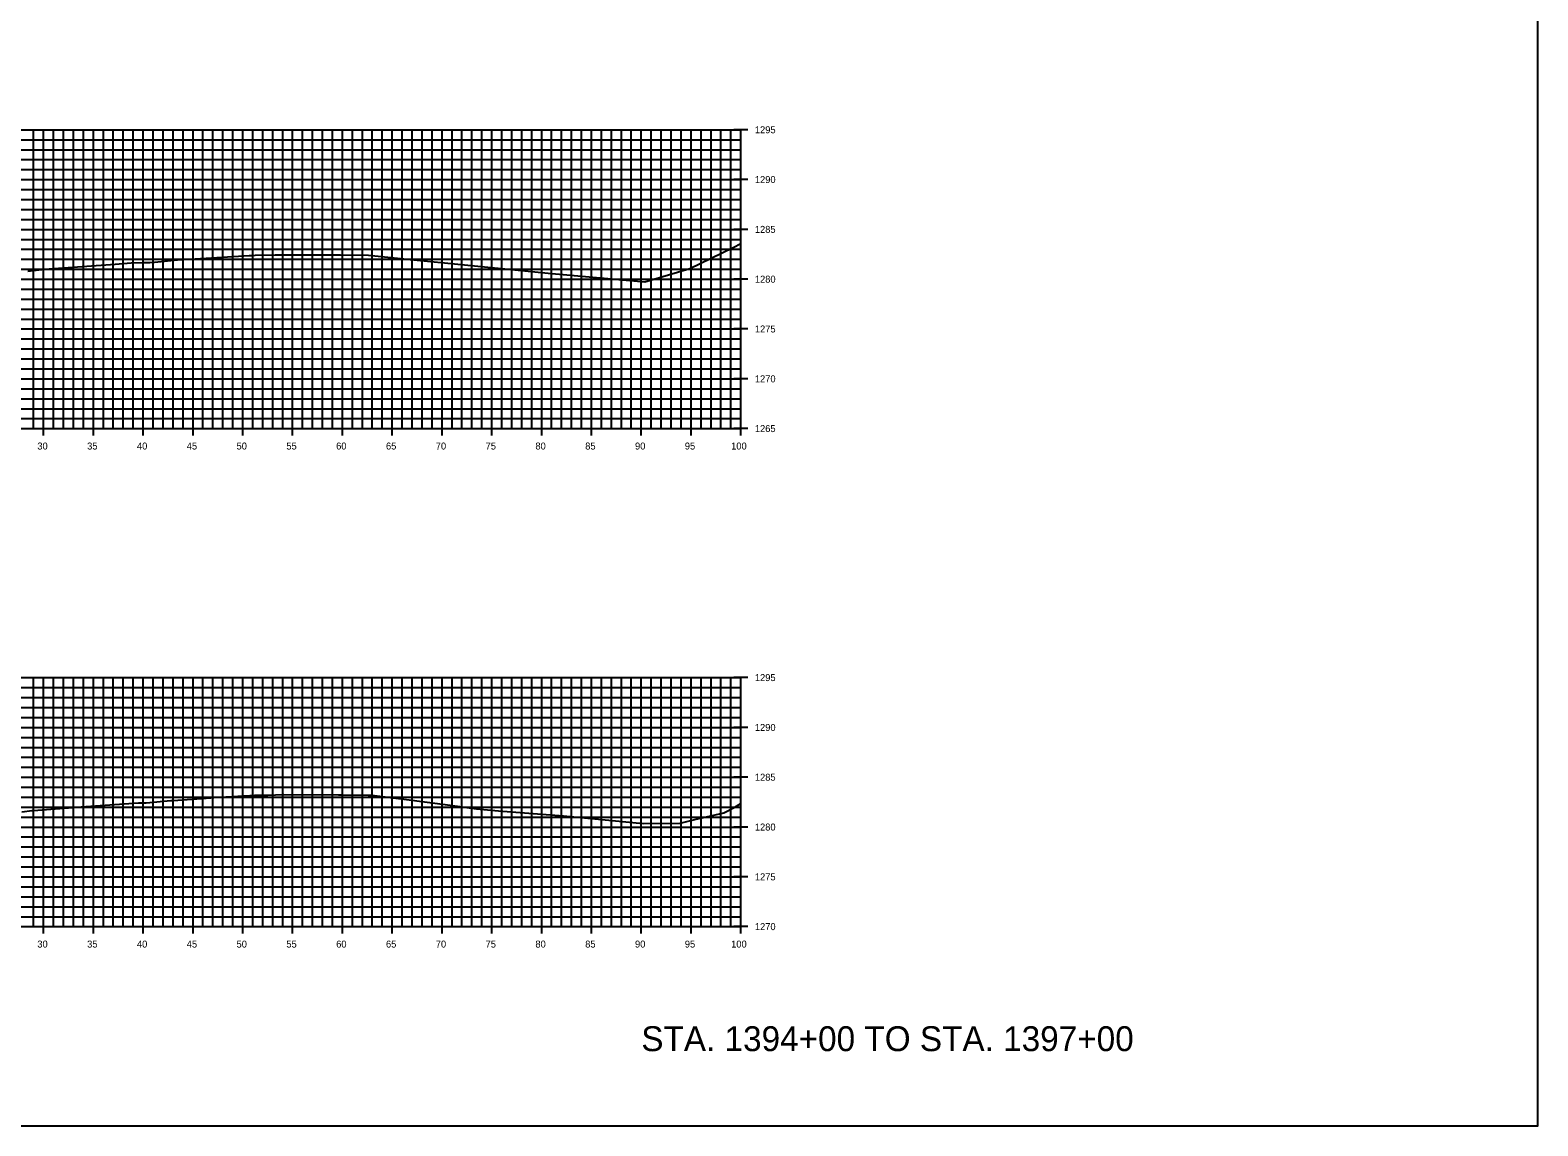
# Model space of a CAD drawing. Extents: x 674939 to 678919, y 750652 to 765176.
# Drawn here: x 678767.2 to 678918.5, y 755982.6 to 756092.6 of the extents above; entities that cross this region are included whole.
import ezdxf

# ---------------------------------------------------------------- set-up
doc = ezdxf.new("R2010")
doc.units = 0
for name, color, linetype in [('R_Axis', 7, 'Continuous'), ('R_Axis Annot', 7, 'Continuous'), ('R_Draft', 7, 'Continuous'), ('R_Exist Surface', 7, 'Continuous'), ('R_Grid', 7, 'Continuous'), ('R_No Plot', 7, 'Continuous')]:
    doc.layers.add(name, color=color, linetype=linetype)

msp = doc.modelspace()

# ---------------------------------------------------------------- linework, layer by layer
at = {"layer": 'R_Axis'}
for p, q in [((678839.23, 756082.55), (678837.83, 756082.55)), ((678838.53, 756052.55), (678838.53, 756082.55)), ((678839.23, 756077.55), (678837.83, 756077.55)), ((678839.23, 756072.55), (678837.83, 756072.55)), ((678839.23, 756067.55), (678837.83, 756067.55)), ((678839.23, 756062.55), (678837.83, 756062.55)), ((678839.23, 756057.55), (678837.83, 756057.55)), ((678768.53, 756051.85), (678768.53, 756053.25)), ((678773.53, 756051.85), (678773.53, 756053.25)), ((678778.53, 756051.85), (678778.53, 756053.25)), ((678783.53, 756051.85), (678783.53, 756053.25)), ((678788.53, 756051.85), (678788.53, 756053.25)), ((678793.53, 756051.85), (678793.53, 756053.25)), ((678798.53, 756051.85), (678798.53, 756053.25)), ((678803.53, 756051.85), (678803.53, 756053.25)), ((678808.53, 756051.85), (678808.53, 756053.25)), ((678813.53, 756051.85), (678813.53, 756053.25)), ((678818.53, 756051.85), (678818.53, 756053.25)), ((678823.53, 756051.85), (678823.53, 756053.25)), ((678828.53, 756051.85), (678828.53, 756053.25)), ((678833.53, 756051.85), (678833.53, 756053.25)), ((678838.53, 756051.85), (678838.53, 756053.25)), ((678638.53, 756052.55), (678838.53, 756052.55)), ((678839.23, 756052.55), (678837.83, 756052.55)), ((678839.23, 756027.55), (678837.83, 756027.55)), ((678838.53, 756002.55), (678838.53, 756027.55)), ((678839.23, 756022.55), (678837.83, 756022.55)), ((678839.23, 756017.55), (678837.83, 756017.55)), ((678839.23, 756012.55), (678837.83, 756012.55)), ((678839.23, 756007.55), (678837.83, 756007.55)), ((678768.53, 756001.85), (678768.53, 756003.25)), ((678773.53, 756001.85), (678773.53, 756003.25)), ((678778.53, 756001.85), (678778.53, 756003.25)), ((678783.53, 756001.85), (678783.53, 756003.25)), ((678788.53, 756001.85), (678788.53, 756003.25)), ((678793.53, 756001.85), (678793.53, 756003.25)), ((678798.53, 756001.85), (678798.53, 756003.25)), ((678803.53, 756001.85), (678803.53, 756003.25)), ((678808.53, 756001.85), (678808.53, 756003.25)), ((678813.53, 756001.85), (678813.53, 756003.25)), ((678818.53, 756001.85), (678818.53, 756003.25)), ((678823.53, 756001.85), (678823.53, 756003.25)), ((678828.53, 756001.85), (678828.53, 756003.25)), ((678833.53, 756001.85), (678833.53, 756003.25)), ((678838.53, 756001.85), (678838.53, 756003.25)), ((678638.53, 756002.55), (678838.53, 756002.55)), ((678839.23, 756002.55), (678837.83, 756002.55))]:
    msp.add_line(p, q, dxfattribs=at)
at = {"layer": 'R_Exist Surface'}
for points in [[(678766.95, 756068.37), (678768.61, 756068.55), (678775.73, 756069.07), (678777.31, 756069.18), (678778.47, 756069.23), (678778.68, 756069.23), (678779.18, 756069.23), (678779.66, 756069.27), (678781.98, 756069.48), (678783.21, 756069.56), (678789.18, 756069.93), (678789.22, 756069.93), (678789.46, 756069.94), (678789.51, 756069.94), (678789.78, 756069.96), (678791.76, 756070), (678792.21, 756070.01), (678796.85, 756069.99), (678798.34, 756069.99), (678801.16, 756069.96), (678805.33, 756069.54), (678806.03, 756069.46), (678808.76, 756069.19), (678819.19, 756068.14), (678823.3, 756067.77), (678828.89, 756067.29), (678831.27, 756068), (678833.4, 756068.63), (678837.74, 756070.74), (678838.53, 756071.12)], [(678766.33, 756014.06), (678767.39, 756014.2), (678767.51, 756014.21), (678771.9, 756014.56), (678772.31, 756014.59), (678778.04, 756014.99), (678778.07, 756014.99), (678778.83, 756014.98), (678781.3, 756015.21), (678781.53, 756015.22), (678785.33, 756015.48), (678785.62, 756015.5), (678789.23, 756015.7), (678789.26, 756015.71), (678789.75, 756015.75), (678789.75, 756015.75), (678789.84, 756015.75), (678790.98, 756015.75), (678791.05, 756015.75), (678792.57, 756015.81), (678792.65, 756015.81), (678798.13, 756015.77), (678798.46, 756015.77), (678801.11, 756015.74), (678801.23, 756015.74), (678801.24, 756015.74), (678801.43, 756015.76), (678801.74, 756015.72), (678805.51, 756015.26), (678809.35, 756014.74), (678812, 756014.37), (678814.19, 756014.19), (678820.71, 756013.66), (678824.56, 756013.32), (678828.71, 756012.92), (678832.43, 756012.95), (678833.92, 756013.32), (678836.8, 756013.98), (678837.92, 756014.53), (678838.53, 756014.9)]]:
    msp.add_lwpolyline(points, dxfattribs=at)
at = {"layer": 'R_Grid'}
for p, q in [((678638.53, 756082.55), (678838.53, 756082.55)), ((678638.53, 756081.55), (678838.53, 756081.55)), ((678767.53, 756052.55), (678767.53, 756082.55)), ((678768.53, 756052.55), (678768.53, 756082.55)), ((678769.53, 756052.55), (678769.53, 756082.55)), ((678770.53, 756052.55), (678770.53, 756082.55)), ((678771.53, 756052.55), (678771.53, 756082.55)), ((678772.53, 756052.55), (678772.53, 756082.55)), ((678773.53, 756052.55), (678773.53, 756082.55)), ((678774.53, 756052.55), (678774.53, 756082.55)), ((678775.53, 756052.55), (678775.53, 756082.55)), ((678776.53, 756052.55), (678776.53, 756082.55)), ((678777.53, 756052.55), (678777.53, 756082.55)), ((678778.53, 756052.55), (678778.53, 756082.55)), ((678779.53, 756052.55), (678779.53, 756082.55)), ((678780.53, 756052.55), (678780.53, 756082.55)), ((678781.53, 756052.55), (678781.53, 756082.55)), ((678782.53, 756052.55), (678782.53, 756082.55)), ((678783.53, 756052.55), (678783.53, 756082.55)), ((678784.53, 756052.55), (678784.53, 756082.55)), ((678785.53, 756052.55), (678785.53, 756082.55)), ((678786.53, 756052.55), (678786.53, 756082.55)), ((678787.53, 756052.55), (678787.53, 756082.55)), ((678788.53, 756052.55), (678788.53, 756082.55)), ((678789.53, 756052.55), (678789.53, 756082.55)), ((678790.53, 756052.55), (678790.53, 756082.55)), ((678791.53, 756052.55), (678791.53, 756082.55)), ((678792.53, 756052.55), (678792.53, 756082.55)), ((678793.53, 756052.55), (678793.53, 756082.55)), ((678794.53, 756052.55), (678794.53, 756082.55)), ((678795.53, 756052.55), (678795.53, 756082.55)), ((678796.53, 756052.55), (678796.53, 756082.55)), ((678797.53, 756052.55), (678797.53, 756082.55)), ((678798.53, 756052.55), (678798.53, 756082.55)), ((678799.53, 756052.55), (678799.53, 756082.55)), ((678800.53, 756052.55), (678800.53, 756082.55)), ((678801.53, 756052.55), (678801.53, 756082.55)), ((678802.53, 756052.55), (678802.53, 756082.55)), ((678803.53, 756052.55), (678803.53, 756082.55)), ((678804.53, 756052.55), (678804.53, 756082.55)), ((678805.53, 756052.55), (678805.53, 756082.55)), ((678806.53, 756052.55), (678806.53, 756082.55)), ((678807.53, 756052.55), (678807.53, 756082.55)), ((678808.53, 756052.55), (678808.53, 756082.55)), ((678809.53, 756052.55), (678809.53, 756082.55)), ((678810.53, 756052.55), (678810.53, 756082.55)), ((678811.53, 756052.55), (678811.53, 756082.55)), ((678812.53, 756052.55), (678812.53, 756082.55)), ((678813.53, 756052.55), (678813.53, 756082.55)), ((678814.53, 756052.55), (678814.53, 756082.55)), ((678815.53, 756052.55), (678815.53, 756082.55)), ((678816.53, 756052.55), (678816.53, 756082.55)), ((678817.53, 756052.55), (678817.53, 756082.55)), ((678818.53, 756052.55), (678818.53, 756082.55)), ((678819.53, 756052.55), (678819.53, 756082.55)), ((678820.53, 756052.55), (678820.53, 756082.55)), ((678821.53, 756052.55), (678821.53, 756082.55)), ((678822.53, 756052.55), (678822.53, 756082.55)), ((678823.53, 756052.55), (678823.53, 756082.55)), ((678824.53, 756052.55), (678824.53, 756082.55)), ((678825.53, 756052.55), (678825.53, 756082.55)), ((678826.53, 756052.55), (678826.53, 756082.55)), ((678827.53, 756052.55), (678827.53, 756082.55)), ((678828.53, 756052.55), (678828.53, 756082.55)), ((678829.53, 756052.55), (678829.53, 756082.55)), ((678830.53, 756052.55), (678830.53, 756082.55)), ((678831.53, 756052.55), (678831.53, 756082.55)), ((678832.53, 756052.55), (678832.53, 756082.55)), ((678833.53, 756052.55), (678833.53, 756082.55)), ((678834.53, 756052.55), (678834.53, 756082.55)), ((678835.53, 756052.55), (678835.53, 756082.55)), ((678836.53, 756052.55), (678836.53, 756082.55)), ((678837.53, 756052.55), (678837.53, 756082.55)), ((678838.53, 756052.55), (678838.53, 756082.55)), ((678638.53, 756080.55), (678838.53, 756080.55)), ((678638.53, 756079.55), (678838.53, 756079.55)), ((678638.53, 756078.55), (678838.53, 756078.55)), ((678638.53, 756077.55), (678838.53, 756077.55)), ((678638.53, 756076.55), (678838.53, 756076.55)), ((678638.53, 756075.55), (678838.53, 756075.55)), ((678638.53, 756074.55), (678838.53, 756074.55)), ((678638.53, 756073.55), (678838.53, 756073.55)), ((678638.53, 756072.55), (678838.53, 756072.55)), ((678638.53, 756071.55), (678838.53, 756071.55)), ((678638.53, 756070.55), (678838.53, 756070.55)), ((678638.53, 756069.55), (678838.53, 756069.55)), ((678638.53, 756068.55), (678838.53, 756068.55)), ((678638.53, 756067.55), (678838.53, 756067.55)), ((678638.53, 756066.55), (678838.53, 756066.55)), ((678638.53, 756065.55), (678838.53, 756065.55)), ((678638.53, 756064.55), (678838.53, 756064.55)), ((678638.53, 756063.55), (678838.53, 756063.55)), ((678638.53, 756062.55), (678838.53, 756062.55)), ((678638.53, 756061.55), (678838.53, 756061.55)), ((678638.53, 756060.55), (678838.53, 756060.55)), ((678638.53, 756059.55), (678838.53, 756059.55)), ((678638.53, 756058.55), (678838.53, 756058.55)), ((678638.53, 756057.55), (678838.53, 756057.55)), ((678638.53, 756056.55), (678838.53, 756056.55)), ((678638.53, 756055.55), (678838.53, 756055.55)), ((678638.53, 756054.55), (678838.53, 756054.55)), ((678638.53, 756053.55), (678838.53, 756053.55)), ((678638.53, 756052.55), (678838.53, 756052.55)), ((678638.53, 756027.55), (678838.53, 756027.55)), ((678767.53, 756002.55), (678767.53, 756027.55)), ((678768.53, 756002.55), (678768.53, 756027.55)), ((678769.53, 756002.55), (678769.53, 756027.55)), ((678770.53, 756002.55), (678770.53, 756027.55)), ((678771.53, 756002.55), (678771.53, 756027.55)), ((678772.53, 756002.55), (678772.53, 756027.55)), ((678773.53, 756002.55), (678773.53, 756027.55)), ((678774.53, 756002.55), (678774.53, 756027.55)), ((678775.53, 756002.55), (678775.53, 756027.55)), ((678776.53, 756002.55), (678776.53, 756027.55)), ((678777.53, 756002.55), (678777.53, 756027.55)), ((678778.53, 756002.55), (678778.53, 756027.55)), ((678779.53, 756002.55), (678779.53, 756027.55)), ((678780.53, 756002.55), (678780.53, 756027.55)), ((678781.53, 756002.55), (678781.53, 756027.55)), ((678782.53, 756002.55), (678782.53, 756027.55)), ((678783.53, 756002.55), (678783.53, 756027.55)), ((678784.53, 756002.55), (678784.53, 756027.55)), ((678785.53, 756002.55), (678785.53, 756027.55)), ((678786.53, 756002.55), (678786.53, 756027.55)), ((678787.53, 756002.55), (678787.53, 756027.55)), ((678788.53, 756002.55), (678788.53, 756027.55)), ((678789.53, 756002.55), (678789.53, 756027.55)), ((678790.53, 756002.55), (678790.53, 756027.55)), ((678791.53, 756002.55), (678791.53, 756027.55)), ((678792.53, 756002.55), (678792.53, 756027.55)), ((678793.53, 756002.55), (678793.53, 756027.55)), ((678794.53, 756002.55), (678794.53, 756027.55)), ((678795.53, 756002.55), (678795.53, 756027.55)), ((678796.53, 756002.55), (678796.53, 756027.55)), ((678797.53, 756002.55), (678797.53, 756027.55)), ((678798.53, 756002.55), (678798.53, 756027.55)), ((678799.53, 756002.55), (678799.53, 756027.55)), ((678800.53, 756002.55), (678800.53, 756027.55)), ((678801.53, 756002.55), (678801.53, 756027.55)), ((678802.53, 756002.55), (678802.53, 756027.55)), ((678803.53, 756002.55), (678803.53, 756027.55)), ((678804.53, 756002.55), (678804.53, 756027.55)), ((678805.53, 756002.55), (678805.53, 756027.55)), ((678806.53, 756002.55), (678806.53, 756027.55)), ((678807.53, 756002.55), (678807.53, 756027.55)), ((678808.53, 756002.55), (678808.53, 756027.55)), ((678809.53, 756002.55), (678809.53, 756027.55)), ((678810.53, 756002.55), (678810.53, 756027.55)), ((678811.53, 756002.55), (678811.53, 756027.55)), ((678812.53, 756002.55), (678812.53, 756027.55)), ((678813.53, 756002.55), (678813.53, 756027.55)), ((678814.53, 756002.55), (678814.53, 756027.55)), ((678815.53, 756002.55), (678815.53, 756027.55)), ((678816.53, 756002.55), (678816.53, 756027.55)), ((678817.53, 756002.55), (678817.53, 756027.55)), ((678818.53, 756002.55), (678818.53, 756027.55)), ((678819.53, 756002.55), (678819.53, 756027.55)), ((678820.53, 756002.55), (678820.53, 756027.55)), ((678821.53, 756002.55), (678821.53, 756027.55)), ((678822.53, 756002.55), (678822.53, 756027.55)), ((678823.53, 756002.55), (678823.53, 756027.55)), ((678824.53, 756002.55), (678824.53, 756027.55)), ((678825.53, 756002.55), (678825.53, 756027.55)), ((678826.53, 756002.55), (678826.53, 756027.55)), ((678827.53, 756002.55), (678827.53, 756027.55)), ((678828.53, 756002.55), (678828.53, 756027.55)), ((678829.53, 756002.55), (678829.53, 756027.55)), ((678830.53, 756002.55), (678830.53, 756027.55)), ((678831.53, 756002.55), (678831.53, 756027.55)), ((678832.53, 756002.55), (678832.53, 756027.55)), ((678833.53, 756002.55), (678833.53, 756027.55)), ((678834.53, 756002.55), (678834.53, 756027.55)), ((678835.53, 756002.55), (678835.53, 756027.55)), ((678836.53, 756002.55), (678836.53, 756027.55)), ((678837.53, 756002.55), (678837.53, 756027.55)), ((678838.53, 756002.55), (678838.53, 756027.55)), ((678638.53, 756026.55), (678838.53, 756026.55)), ((678638.53, 756025.55), (678838.53, 756025.55)), ((678638.53, 756024.55), (678838.53, 756024.55)), ((678638.53, 756023.55), (678838.53, 756023.55)), ((678638.53, 756022.55), (678838.53, 756022.55)), ((678638.53, 756021.55), (678838.53, 756021.55)), ((678638.53, 756020.55), (678838.53, 756020.55)), ((678638.53, 756019.55), (678838.53, 756019.55)), ((678638.53, 756018.55), (678838.53, 756018.55)), ((678638.53, 756017.55), (678838.53, 756017.55)), ((678638.53, 756016.55), (678838.53, 756016.55)), ((678638.53, 756015.55), (678838.53, 756015.55)), ((678638.53, 756014.55), (678838.53, 756014.55)), ((678638.53, 756013.55), (678838.53, 756013.55)), ((678638.53, 756012.55), (678838.53, 756012.55)), ((678638.53, 756011.55), (678838.53, 756011.55)), ((678638.53, 756010.55), (678838.53, 756010.55)), ((678638.53, 756009.55), (678838.53, 756009.55)), ((678638.53, 756008.55), (678838.53, 756008.55)), ((678638.53, 756007.55), (678838.53, 756007.55)), ((678638.53, 756006.55), (678838.53, 756006.55)), ((678638.53, 756005.55), (678838.53, 756005.55)), ((678638.53, 756004.55), (678838.53, 756004.55)), ((678638.53, 756003.55), (678838.53, 756003.55)), ((678638.53, 756002.55), (678838.53, 756002.55))]:
    msp.add_line(p, q, dxfattribs=at)
at = {"layer": 'R_No Plot'}
msp.add_lwpolyline([(678578.53, 755982.55), (678918.53, 755982.55), (678918.53, 756202.55), (678578.53, 756202.55)], close=True, dxfattribs=at)

# ---------------------------------------------------------------- texts
at = {"layer": 'R_Axis Annot'}
for s, p in [('1295', (678839.93, 756082.2)), ('1290', (678839.93, 756077.2)), ('1285', (678839.93, 756072.2)), ('1280', (678839.93, 756067.2)), ('1275', (678839.93, 756062.2)), ('1270', (678839.93, 756057.2)), ('1265', (678839.93, 756052.2)), ('30', (678767.9, 756050.45)), ('35', (678772.9, 756050.45)), ('40', (678777.9, 756050.45)), ('45', (678782.9, 756050.45)), ('50', (678787.9, 756050.45)), ('55', (678792.9, 756050.45)), ('60', (678797.9, 756050.45)), ('65', (678802.9, 756050.45)), ('70', (678807.9, 756050.45)), ('75', (678812.9, 756050.45)), ('80', (678817.9, 756050.45)), ('85', (678822.9, 756050.45)), ('90', (678827.9, 756050.45)), ('95', (678832.9, 756050.45)), ('100', (678837.55, 756050.45)), ('1295', (678839.93, 756027.2)), ('1290', (678839.93, 756022.2)), ('1285', (678839.93, 756017.2)), ('1280', (678839.93, 756012.2)), ('1275', (678839.93, 756007.2)), ('1270', (678839.93, 756002.2)), ('30', (678767.9, 756000.45)), ('35', (678772.9, 756000.45)), ('40', (678777.9, 756000.45)), ('45', (678782.9, 756000.45)), ('50', (678787.9, 756000.45)), ('55', (678792.9, 756000.45)), ('60', (678797.9, 756000.45)), ('65', (678802.9, 756000.45)), ('70', (678807.9, 756000.45)), ('75', (678812.9, 756000.45)), ('80', (678817.9, 756000.45)), ('85', (678822.9, 756000.45)), ('90', (678827.9, 756000.45)), ('95', (678832.9, 756000.45)), ('100', (678837.55, 756000.45))]:
    msp.add_text(s, height=0.7, dxfattribs=at).set_placement(p)
at = {"layer": 'R_Draft'}
msp.add_text('STA. 1394+00 TO STA. 1397+00', height=2.5, dxfattribs=at).set_placement((678828.53, 755990.05))

doc.saveas('drawing.dxf')
